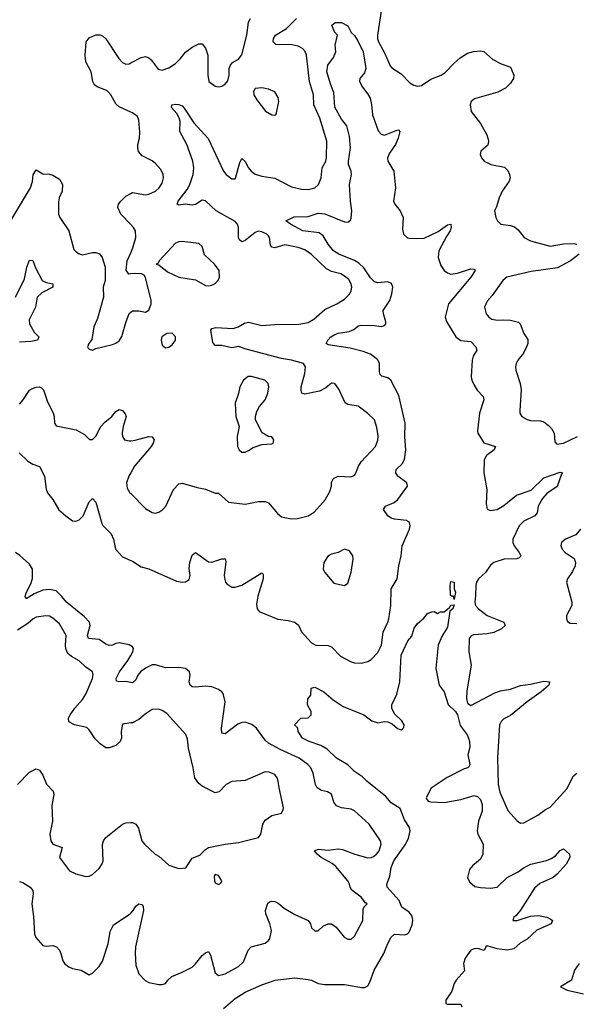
# Model space of a CAD drawing. Header units: inches. Extents: x 1834610 to 2027685, y 642842 to 774116.
# Tile 574 of 632: x 1989331 to 1992687, y 752484 to 758424. Entities that reach past the tile are written whole.
import ezdxf

# ---------------------------------------------------------------- set-up
doc = ezdxf.new("R2010")
doc.units = ezdxf.units.IN
doc.header["$MEASUREMENT"] = 0
doc.layers.add('B9785', color=7, linetype='Continuous')
doc.layers.add('B9795', color=7, linetype='Continuous')

msp = doc.modelspace()

# ---------------------------------------------------------------- linework, layer by layer
at = {"layer": 'B9785', "color": 5}
for points, elevation in [([(1990000, 757866.7), (1989930, 757898.2), (1989910, 757916.4), (1989879.3, 757970), (1989862, 757990), (1989850, 757999.4), (1989798.6, 758018.6), (1989781.7, 758030), (1989770.8, 758050.8), (1989761.4, 758110), (1989729.8, 758170), (1989725.6, 758210), (1989731.2, 758290), (1989750, 758314.6), (1989790, 758331.7), (1989813, 758333), (1989830, 758326.4), (1989850, 758308.4), (1989928.2, 758190), (1989950, 758165.3), (1989970, 758155.3), (1989990, 758157.3), (1990000, 758162.6)], 280), ([(1989270, 757198.8), (1989396.4, 757410), (1989407.7, 757447.7), (1989412.3, 757487.7), (1989430, 757518), (1989470, 757494), (1989510, 757492.7), (1989530, 757486.7), (1989570, 757461.3), (1989588.9, 757430), (1989585.8, 757390), (1989569.2, 757350), (1989564.2, 757324.2), (1989565.3, 757250), (1989572, 757230), (1989626, 757150), (1989658, 757038), (1989666.6, 757026.6), (1989690, 757010.7), (1989710, 757006), (1989770, 757019.3), (1989790, 757019.3), (1989812.3, 757012.3), (1989827.7, 756990), (1989845.5, 756930), (1989845.5, 756850), (1989833.4, 756810), (1989836.3, 756750), (1989799.3, 756620.7), (1989778, 756570), (1989765.2, 756494.8), (1989747.3, 756470), (1989738.8, 756450), (1989743, 756443), (1989750, 756436), (1989770, 756431), (1989790, 756441), (1989890, 756464.9), (1989910, 756473.4), (1989930, 756487.3), (1989946.7, 756513.3), (1989970, 756598), (1989990, 756651), (1990000, 756658.9)], 280), ([(1990000, 757187.9), (1989939.5, 757250), (1989921.6, 757290), (1989925.6, 757310), (1989939.5, 757330), (1989970, 757358.7), (1990000, 757375.5)], 280), ([(1990000, 756890.4), (1989989.4, 756889.4), (1989972.9, 756912.9), (1989978.4, 756970), (1990000, 757018.3)], 280), ([(1989305.8, 756750), (1989358.8, 756861.2), (1989374.7, 756930), (1989390, 756973.4), (1989410, 756970.6), (1989426.3, 756926.3), (1989466.9, 756850), (1989490, 756838.9), (1989530.4, 756830), (1989530.4, 756810), (1989464.1, 756775.9), (1989435.8, 756750), (1989425.5, 756690), (1989387.7, 756612.3), (1989389.4, 756590), (1989398.9, 756570), (1989418.1, 756538.1), (1989445.3, 756510), (1989438, 756490), (1989397.6, 756482.4), (1989330, 756479.1)], 260), ([(1989330, 756105.3), (1989352.2, 756130), (1989390, 756188.7), (1989402.8, 756197.2), (1989430, 756207.2), (1989450, 756208.2), (1989462.8, 756202.8), (1989474.9, 756190), (1989498.6, 756118.6), (1989531.5, 756051.5), (1989538.7, 756030), (1989540.5, 755990), (1989550, 755974.8), (1989670.3, 755950.3), (1989722.4, 755922.4), (1989751.6, 755891.6), (1989770, 755891.3), (1989790, 755911.3), (1989820.5, 755970), (1989843.6, 755996.4), (1989886, 756030), (1989910, 756059.3), (1989930, 756072.4), (1989950, 756066), (1989966.6, 756046.6), (1989972.8, 756030), (1989954.7, 755970), (1989948.5, 755931.5), (1989950.3, 755910), (1989963.1, 755890), (1989990, 755882.4), (1990000, 755883.6)], 260), ([(1989326.5, 755810), (1989379.7, 755759.7), (1989410, 755742.8), (1989450, 755728.4), (1989479.7, 755670), (1989490.9, 755590.9), (1989498.4, 755570), (1989531.3, 755530), (1989567.1, 755467.1), (1989609.1, 755430), (1989650, 755401.6), (1989670, 755398.2), (1989690, 755407.1), (1989712.7, 755430), (1989750, 755514.9), (1989770, 755536.3), (1989790, 755513.4), (1989825, 755385), (1989832.5, 755372.5), (1989883.2, 755323.2), (1989896.5, 755290), (1989908.7, 755230), (1989950, 755184), (1990000, 755161.6)], 240), ([(1990000, 755691), (1989987.9, 755670), (1989973.7, 755630), (1989978.3, 755598.3), (1989995.5, 755570), (1990000, 755565.5)], 260), ([(1990000, 754646.1), (1989990, 754652.3), (1989930, 754664.6), (1989910, 754661), (1989890, 754650.8), (1989870, 754649.1), (1989850, 754655.9), (1989810, 754684.7), (1989744.7, 754690), (1989739.4, 754710), (1989756, 754770), (1989752.2, 754790), (1989722.4, 754822.4), (1989612.2, 754910), (1989585.3, 754945.3), (1989550, 754978), (1989510, 754986.1), (1989470, 754983.2), (1989418.7, 754961.3), (1989369.7, 754929.7), (1989364.5, 754944.5), (1989370, 754967.3), (1989398.5, 755021.5), (1989407.8, 755052.2), (1989407.9, 755110), (1989390, 755138.9), (1989332.2, 755192.2), (1989306.2, 755210)], 240), ([(1990000, 754181.3), (1989950, 754173.2), (1989943.1, 754130), (1989944.9, 754090), (1989936.4, 754070), (1989910, 754044.7), (1989870, 754031.1), (1989850, 754031.3), (1989815.4, 754055.4), (1989786.2, 754086.2), (1989750, 754140.5), (1989734.6, 754154.5), (1989661.2, 754170), (1989627.7, 754187.7), (1989625.1, 754210), (1989634, 754230), (1989662.2, 754270), (1989710, 754322.4), (1989730, 754354.9), (1989769.7, 754450), (1989772.8, 754472.8), (1989769.5, 754490), (1989730, 754518.5), (1989690, 754556.4), (1989642.9, 754582.9), (1989621.4, 754601.4), (1989608.7, 754628.7), (1989606.3, 754650), (1989610.7, 754710), (1989570, 754779.7), (1989530, 754813.7), (1989510, 754825.7), (1989488.4, 754828.5), (1989430, 754819.2), (1989412.7, 754810), (1989379.5, 754780.5), (1989318.1, 754741.9)], 260), ([(1990000, 754425.2), (1989970, 754432.3), (1989929.8, 754429.8), (1989914.5, 754434.5), (1989912.6, 754450), (1989931.6, 754490), (1989982.3, 754557.7), (1990000, 754588.2)], 240), ([(1989317.2, 753810), (1989390, 753883.7), (1989430, 753903.8), (1989450, 753896.3), (1989454.9, 753890), (1989470, 753866.8), (1989492.9, 753812.9), (1989532.6, 753770), (1989535.6, 753750), (1989523.7, 753683.7), (1989529, 753590), (1989512.3, 753510), (1989518.3, 753470), (1989531.2, 753451.2), (1989586.8, 753430), (1989570.3, 753370), (1989630, 753290.4), (1989670, 753272), (1989730, 753255.5), (1989750, 753258), (1989770, 753268), (1989810, 753304), (1989828.1, 753331.9), (1989833.3, 753350), (1989830.9, 753449.1), (1989835.1, 753470), (1989849.8, 753490.2), (1989930, 753555.8), (1989950, 753571.1), (1989970, 753579.2), (1990000, 753581.3)], 260), ([(1989330, 753224.4), (1989350, 753219.3), (1989394, 753190), (1989410.3, 753170), (1989412.6, 753150), (1989403.2, 753090), (1989414.2, 753014.2), (1989419.6, 752910), (1989428.3, 752888.3), (1989470, 752838.4), (1989490, 752834.9), (1989530, 752838.4), (1989551.9, 752831.9), (1989570, 752810.8), (1989579.3, 752790), (1989590, 752746), (1989600.7, 752730), (1989626.8, 752710), (1989650, 752699.3), (1989701, 752690), (1989750, 752662.8), (1989770, 752673), (1989810, 752712.2), (1989830, 752745.5), (1989864.1, 752850), (1989876, 752924), (1989896.6, 752963.4), (1989996.3, 753030), (1990000, 753033.8)], 240)]:
    msp.add_lwpolyline(points, dxfattribs=dict(at, elevation=elevation))
at = {"layer": 'B9795', "color": 5}
for points, elevation in [([(1991511.3, 758490), (1991488, 758330), (1991488.8, 758308.8), (1991493.6, 758290), (1991530, 758224.2), (1991564.9, 758144.9), (1991573.7, 758133.7), (1991630, 758097.4), (1991683, 758043), (1991707.8, 758027.8), (1991730, 758023.5), (1991753, 758027), (1991810, 758064.3), (1991871.3, 758088.7), (1991895.1, 758104.9), (1991950, 758161.7), (1991987, 758193), (1992030, 758221.8), (1992067.5, 758232.5), (1992110, 758236.9), (1992130, 758231.8), (1992182.9, 758182.9), (1992230, 758159.7), (1992290, 758138), (1992309.7, 758090), (1992307.1, 758070), (1992290, 758040.2), (1992260.1, 758010), (1992213.1, 757986.9), (1992073, 757947), (1992052.6, 757930), (1992046, 757910), (1992052.4, 757870), (1992110, 757798), (1992148, 757730), (1992154, 757710), (1992157.1, 757690), (1992153.6, 757666.4), (1992110.7, 757630), (1992107.7, 757610), (1992114.8, 757590), (1992130.5, 757570.5), (1992170.5, 757550.5), (1992253.5, 757533.5), (1992274.7, 757514.7), (1992284.9, 757490), (1992288.5, 757470), (1992281.3, 757450), (1992239.6, 757390), (1992221.1, 757350), (1992205.5, 757294.5), (1992194, 757270), (1992201, 757230), (1992210.7, 757210.7), (1992230.7, 757190.7), (1992290, 757181.7), (1992313.7, 757173.7), (1992336.4, 757156.4), (1992372.2, 757110), (1992410.4, 757090), (1992530, 757057), (1992610, 757071.1), (1992673.7, 757073.7), (1992690.4, 757070)], 260), ([(1990000, 755565.5), (1990090, 755475.3), (1990130, 755450.4), (1990150, 755446.4), (1990170, 755452.4), (1990193.3, 755470), (1990211.1, 755490), (1990258, 755590), (1990290, 755623), (1990310, 755628.2), (1990401.1, 755601.1), (1990450, 755591.7), (1990510, 755568.4), (1990530, 755568.4), (1990590, 755512.9), (1990690, 755500.3), (1990770, 755518.3), (1990810, 755516.5), (1990830, 755508.5), (1990884.7, 755444.7), (1990910, 755425.7), (1990970, 755413.7), (1991005.8, 755414.2), (1991070, 755430.5), (1991106.3, 755453.7), (1991171.9, 755528.1), (1991201.5, 755578.5), (1991209.7, 755610), (1991210, 755631), (1991222.9, 755657.1), (1991250, 755670.3), (1991327.1, 755667.1), (1991346.5, 755673.5), (1991356.4, 755683.6), (1991373.5, 755730), (1991390, 755757.6), (1991475.6, 755850), (1991490, 755886.8), (1991492.5, 755912.5), (1991484.5, 755964.5), (1991469.8, 756009.8), (1991430, 756048.2), (1991371.7, 756091.7), (1991310, 756102), (1991292.3, 756112.3), (1991255.4, 756195.4), (1991230, 756229.3), (1991210, 756231.8), (1991177.5, 756202.5), (1991137.8, 756182.2), (1991050, 756165.1), (1991031.2, 756171.2), (1991027, 756187), (1991028.4, 756210), (1991049.2, 756290), (1991054.8, 756330), (1991041.3, 756350), (1990970, 756369.9), (1990910, 756379.9), (1990696.1, 756436.1), (1990650, 756452.4), (1990610, 756444.8), (1990550, 756457.8), (1990510, 756458.7), (1990496.2, 756476.2), (1990483.5, 756550), (1990490, 756560.5), (1990512.6, 756567.4), (1990618.3, 756561.7), (1990648.7, 756571.3), (1990686.1, 756593.9), (1990710, 756598.3), (1990790, 756578.2), (1990870, 756585), (1991013.6, 756586.4), (1991070, 756596.9), (1991103.6, 756616.4), (1991170, 756674.9), (1991243.7, 756710), (1991290, 756738.4), (1991320.5, 756770), (1991330, 756787.3), (1991333.3, 756810), (1991329.7, 756830), (1991315.8, 756855.8), (1991290, 756877.2), (1991266, 756890), (1991210, 756905.1), (1991180.6, 756920.6), (1991090, 757007.2), (1991050, 757035.3), (1991009.1, 757049.1), (1990930, 757064.8), (1990870, 757047.9), (1990850.9, 757050.9), (1990843.7, 757063.7), (1990836.3, 757110), (1990830, 757119.8), (1990820.3, 757130), (1990790, 757143.6), (1990770, 757147.6), (1990750, 757140.6), (1990690, 757090.8), (1990670, 757084), (1990656.6, 757096.6), (1990650.9, 757110), (1990650.5, 757170), (1990644.1, 757190), (1990630, 757206.5), (1990515.2, 757270), (1990450, 757330.8), (1990430, 757334.4), (1990390, 757309.9), (1990370, 757304.7), (1990329.1, 757310.9), (1990290, 757304.4), (1990279.5, 757310), (1990287, 757330), (1990339.8, 757400.2), (1990356.1, 757430), (1990377.5, 757490), (1990381.1, 757530), (1990374.9, 757570), (1990338.9, 757670), (1990296.5, 757750), (1990297.5, 757810), (1990291.4, 757831.4), (1990277.7, 757857.7), (1990246, 757894), (1990248.7, 757910), (1990270, 757913.4), (1990290, 757911.7), (1990310, 757903.7), (1990322.6, 757890), (1990381.6, 757801.6), (1990466.3, 757706.3), (1990559.4, 757510), (1990575.9, 757490), (1990610, 757464.7), (1990630, 757463.1), (1990632.7, 757467.3), (1990658.2, 757561.8), (1990670, 757586), (1990690, 757568.5), (1990709.3, 757530), (1990725.8, 757510), (1990750, 757492.9), (1990790, 757480.3), (1990870, 757468), (1990970, 757415.5), (1991030, 757401.5), (1991070, 757398.5), (1991109.8, 757410.2), (1991132.8, 757430), (1991148.3, 757470), (1991154.5, 757530), (1991176.1, 757570), (1991180.7, 757590), (1991182.7, 757690), (1991140.7, 757830), (1991103.7, 757910), (1991102.6, 757970), (1991079, 758050), (1991060.3, 758210), (1991051.4, 758231.4), (1991036.3, 758250), (1991010, 758264.5), (1990972.6, 758272.6), (1990874.6, 758274.6), (1990859.7, 758290), (1990861.2, 758310), (1990872.2, 758330), (1990938.5, 758370), (1991000.3, 758430)], 260), ([(1990000, 758162.6), (1990063.6, 758196.4), (1990090, 758201.5), (1990110, 758194), (1990122.6, 758182.6), (1990165.7, 758125.7), (1990190, 758119.5), (1990230, 758134), (1990270, 758160.3), (1990301, 758190), (1990330, 758227), (1990370, 758257.6), (1990410, 758278), (1990430, 758278), (1990451.7, 758251.7), (1990464.9, 758210), (1990464.9, 758090), (1990470.7, 758050), (1990510, 758022.4), (1990530, 758018), (1990550, 758023), (1990567.6, 758032.4), (1990584.8, 758055.2), (1990593.2, 758090), (1990594, 758130), (1990602, 758150), (1990614.6, 758165.4), (1990650, 758184.7), (1990670, 758211.3), (1990700.8, 758330), (1990710.7, 758409.3), (1990721.7, 758430)], 280), ([(1990000, 755161.6), (1990010, 755157.1), (1990063.1, 755123.1), (1990110.3, 755110.3), (1990276.7, 755036.7), (1990310, 755030.5), (1990330, 755033), (1990352.6, 755047.4), (1990357.7, 755070), (1990352.9, 755112.9), (1990356.1, 755150), (1990370, 755194), (1990390, 755210.6), (1990470, 755154.4), (1990490, 755152.3), (1990550, 755172), (1990570, 755170.7), (1990573.9, 755153.9), (1990564.2, 755070), (1990566.7, 755046.7), (1990571.1, 755031.1), (1990580.2, 755020.2), (1990610, 755000.3), (1990630, 754999.7), (1990670, 755013.2), (1990790, 755088), (1990799.6, 755079.6), (1990798.2, 755050), (1990766.8, 754946.8), (1990757.8, 754897.8), (1990761.7, 754870), (1990774.4, 754854.4), (1990886.7, 754806.7), (1990950, 754799.2), (1990990, 754788.9), (1991011, 754771), (1991030.2, 754730.2), (1991090, 754665.3), (1991116, 754650), (1991190, 754649.2), (1991210, 754641.2), (1991265, 754585), (1991330, 754550.2), (1991350, 754543.6), (1991390, 754541.7), (1991430, 754552.2), (1991450, 754564.9), (1991490, 754607.2), (1991512.9, 754650), (1991521.8, 754730), (1991550.6, 754790), (1991555.8, 754810), (1991567.5, 754890), (1991570.9, 754990), (1991605.7, 755050), (1991616.4, 755130), (1991630.8, 755190), (1991637.1, 755250), (1991680.7, 755350), (1991684.5, 755370), (1991681.2, 755390), (1991662.9, 755402.9), (1991590, 755409.8), (1991570, 755416.4), (1991550, 755431.3), (1991523.5, 755470), (1991536, 755490), (1991588.6, 755511.4), (1991610, 755529.2), (1991668.5, 755610), (1991664.7, 755630), (1991609.7, 755670), (1991597.7, 755690), (1991599.7, 755710), (1991636.1, 755743.9), (1991651, 755770), (1991658.2, 755830), (1991653, 755907), (1991654.1, 755990), (1991617.1, 756157.1), (1991569.4, 756250), (1991550, 756263.6), (1991513.6, 756273.6), (1991503.8, 756283.8), (1991499.7, 756299.7), (1991499.3, 756350), (1991490, 756371), (1991445.2, 756405.2), (1991402.3, 756422.3), (1991322.7, 756442.7), (1991190, 756461.6), (1991178, 756470), (1991187.8, 756490), (1991206.3, 756510), (1991230, 756524), (1991250, 756532.2), (1991317.5, 756542.5), (1991344.7, 756555.3), (1991370, 756574.3), (1991390, 756580.3), (1991470, 756579.7), (1991510, 756574), (1991530, 756578.9), (1991539.2, 756590), (1991538.3, 756601.7), (1991524.1, 756650), (1991522.5, 756670), (1991562.2, 756730), (1991575.2, 756770), (1991579.9, 756810), (1991572.1, 756832.1), (1991550, 756841.6), (1991490, 756836.2), (1991470, 756843.2), (1991445.7, 756865.7), (1991405.9, 756925.9), (1991375.1, 756955.1), (1991350, 756971.5), (1991255.1, 757010), (1991222.3, 757030), (1991190, 757069.8), (1991160.4, 757120.4), (1991137.2, 757137.2), (1991038.4, 757150), (1990962.7, 757190), (1990935.3, 757210), (1990985.1, 757234.9), (1991070, 757237.3), (1991130, 757256.6), (1991170, 757252.4), (1991290, 757205), (1991310, 757202.2), (1991324.9, 757215.1), (1991330, 757226), (1991333.2, 757270), (1991324.3, 757330), (1991318.4, 757430), (1991331.4, 757490), (1991329.2, 757510), (1991313.3, 757550), (1991312.5, 757570), (1991324.3, 757650), (1991319.2, 757719.2), (1991302.7, 757782.7), (1991270, 757824.2), (1991230, 757895.1), (1991225, 757985), (1991206.4, 758030), (1991182.7, 758110), (1991188.9, 758150), (1991223.5, 758196.5), (1991236, 758230), (1991233.2, 758270), (1991246, 758330), (1991229.7, 758349.7), (1991213.2, 758390), (1991233.6, 758406.4), (1991270, 758406.5), (1991310, 758386), (1991330, 758346.8), (1991350, 758327.7), (1991370, 758295.5), (1991400.7, 758230), (1991417.6, 758130), (1991410, 758103.7), (1991381, 758070), (1991380.5, 758050), (1991397, 758017), (1991430, 757974.4), (1991443.1, 757950), (1991452.7, 757912.7), (1991457.1, 757850), (1991492.6, 757752.6), (1991510, 757732.6), (1991530, 757727.1), (1991610, 757759.1), (1991617.5, 757757.5), (1991622.8, 757750), (1991612.8, 757710), (1991596, 757670), (1991560.4, 757619.6), (1991548.4, 757590), (1991550.2, 757570), (1991586.4, 757510), (1991597.2, 757410), (1991583.7, 757330), (1991593, 757310), (1991625.2, 757270), (1991642.3, 757230), (1991639.5, 757159.5), (1991645.2, 757130), (1991668.4, 757108.4), (1991690, 757103.2), (1991770, 757105.3), (1991853.2, 757146.8), (1991910, 757186), (1991930, 757190.4), (1991933.1, 757170), (1991926.9, 757150), (1991903.6, 757116.4), (1991858.3, 757030), (1991854.8, 756990), (1991870, 756941.3), (1991890.3, 756910), (1991910, 756895.8), (1991930, 756889.3), (1991970, 756894), (1992050, 756921.1), (1992070, 756919.1), (1992077.1, 756910), (1992051.4, 756870), (1991915.6, 756710), (1991895.3, 756630), (1991903.9, 756603.9), (1991960.6, 756510), (1991990, 756488.8), (1992050, 756482.8), (1992081.3, 756450), (1992086, 756430), (1992065.4, 756394.6), (1992058, 756370), (1992053.6, 756270), (1992056.8, 756250), (1992070, 756218.9), (1992089.6, 756189.6), (1992125.2, 756150), (1992129.3, 756130), (1992102.3, 756050), (1992090, 755942.8), (1992092.8, 755930), (1992130, 755871.3), (1992199.1, 755850), (1992192.4, 755830), (1992145.9, 755794.1), (1992132, 755768), (1992128.5, 755690), (1992147.1, 755590), (1992142.4, 755502.4), (1992150, 755470.4), (1992170, 755462.2), (1992210, 755470.1), (1992250, 755493.4), (1992325.2, 755554.8), (1992414.3, 755585.7), (1992490, 755659.7), (1992590, 755695.3), (1992606, 755690), (1992597.1, 755682.9), (1992571.8, 755608.2), (1992510, 755564.8), (1992483.9, 755536.1), (1992456.9, 755490), (1992450.3, 755450), (1992436.5, 755430), (1992370, 755399.2), (1992343.2, 755370), (1992303.5, 755290), (1992303.5, 755270), (1992312.2, 755250), (1992342, 755210), (1992351.8, 755190), (1992350, 755186), (1992342.3, 755177.7), (1992327.8, 755172.2), (1992250.8, 755169.3), (1992190, 755149.7), (1992170, 755133), (1992139.1, 755090), (1992097.3, 755050), (1992085.4, 755030), (1992080.5, 755010), (1992079.8, 754950), (1992074.3, 754910), (1992079.3, 754890), (1992096.3, 754870), (1992149.7, 754829.7), (1992250.4, 754790), (1992258, 754770), (1992235.6, 754750), (1992190, 754727.9), (1992150, 754718.7), (1992067.5, 754712.5), (1992053.7, 754706.3), (1992041.1, 754690), (1992039.5, 754610), (1992052.4, 754530), (1992025.7, 754374.3), (1992025.2, 754330), (1992030, 754301.6), (1992050, 754286.8), (1992195.8, 754364.2), (1992230, 754375.3), (1992290, 754385.3), (1992350, 754406.8), (1992410, 754414.6), (1992490, 754433.2), (1992526, 754430), (1992520.4, 754410), (1992475.8, 754370), (1992390, 754308.3), (1992290, 754225.7), (1992250, 754205.4), (1992234.6, 754190), (1992224.4, 754170), (1992211.4, 753971.4), (1992216.2, 753810), (1992224.7, 753764.7), (1992273.8, 753653.8), (1992330, 753590.7), (1992350, 753577.3), (1992370, 753579.1), (1992455, 753624.9), (1992500.1, 753659.9), (1992530, 753674.4), (1992630, 753783.1), (1992670, 753861.6), (1992690, 753878.4)], 240), ([(1990000, 757375.5), (1990010, 757381.1), (1990090, 757368), (1990110, 757370.3), (1990149.6, 757390), (1990171.1, 757410), (1990190, 757437.3), (1990198, 757470), (1990195.1, 757490), (1990180.7, 757520.7), (1990150, 757556.2), (1990130, 757573.3), (1990070, 757601.6), (1990047.8, 757627.8), (1990042.2, 757650), (1990043.1, 757670), (1990052.8, 757710), (1990054.5, 757745.5), (1990050, 757818), (1990040.3, 757840.3), (1990010, 757862.2), (1990000, 757866.7)], 280), ([(1990000, 757018.3), (1990012.9, 757047.1), (1990030.9, 757110), (1990029.7, 757150), (1990017.4, 757170), (1990000, 757187.9)], 280), ([(1992704.2, 757010), (1992652.7, 756970), (1992573.4, 756926.6), (1992415.5, 756904.5), (1992268.7, 756870), (1992244.4, 756850), (1992179.7, 756760.3), (1992150, 756726.6), (1992133.7, 756690), (1992143.1, 756650), (1992159.3, 756630), (1992178.2, 756618.2), (1992210, 756610.3), (1992250, 756613.4), (1992290, 756610.3), (1992338.2, 756598.2), (1992349.1, 756589.1), (1992370, 756530.5), (1992394.2, 756494.2), (1992393.6, 756470), (1992387.2, 756450), (1992367.4, 756412.6), (1992333.4, 756370), (1992323.6, 756350), (1992320.3, 756330), (1992321.5, 756310), (1992347.8, 756230), (1992354.9, 756190), (1992345.7, 756065.7), (1992346.7, 756050), (1992359.3, 756030), (1992390, 756012), (1992410, 756006), (1992470, 756003.7), (1992490, 755997.6), (1992517.7, 755977.7), (1992537.3, 755957.3), (1992553.4, 755930), (1992556.3, 755876.3), (1992570, 755863.8), (1992609, 755870), (1992693.5, 755910)], 260), ([(1990000, 756658.9), (1990010, 756666.8), (1990050, 756666.8), (1990090, 756658.8), (1990110, 756671), (1990123, 756710), (1990123.5, 756730), (1990089.3, 756869.3), (1990082, 756882), (1990066, 756890), (1990030, 756893.2), (1990000, 756890.4)], 280), ([(1990000, 755883.6), (1990026.9, 755886.9), (1990108.5, 755908.5), (1990130, 755906.8), (1990140.5, 755890), (1990135.8, 755870), (1990124.2, 755850), (1990022.4, 755730), (1990000, 755691)], 260), ([(1992712.9, 755350), (1992684.5, 755315.5), (1992620.7, 755290), (1992598.4, 755270), (1992594, 755250), (1992601.3, 755230), (1992620.5, 755210), (1992673.6, 755173.6), (1992681.1, 755150), (1992678.9, 755130), (1992664.2, 755095.8), (1992634, 755050), (1992626.8, 755030), (1992659.3, 754910), (1992660.5, 754890), (1992628, 754830), (1992627.3, 754810), (1992634, 754794), (1992650, 754782.8), (1992690, 754782.4)], 260), ([(1990560.4, 752459.6), (1990630, 752519.1), (1990690, 752556.8), (1990790, 752602), (1990870.5, 752630.5), (1990990, 752643.1), (1991070, 752634.9), (1991090, 752630.3), (1991130.3, 752610.3), (1991170, 752603.1), (1991290, 752603.8), (1991393.6, 752586.4), (1991410, 752586), (1991430, 752595.8), (1991442.8, 752617.2), (1991468, 752690), (1991525.4, 752790), (1991549.4, 752850.6), (1991570, 752888.7), (1991590, 752906.5), (1991650, 752902.5), (1991669.9, 752910.1), (1991679.9, 752920.1), (1991697.2, 752962.8), (1991701.3, 752990), (1991696.3, 753016.3), (1991679.5, 753039.5), (1991635.1, 753070), (1991619.5, 753110), (1991546, 753190), (1991544.2, 753210), (1991562.3, 753257.7), (1991571.1, 753310), (1991585.7, 753350), (1991654.5, 753445.5), (1991675.7, 753484.3), (1991684.8, 753530), (1991681, 753550), (1991650, 753597.6), (1991625.2, 753665.2), (1991570, 753700.5), (1991537.4, 753737.4), (1991423.6, 753830), (1991397, 753857), (1991350, 753889.6), (1991309.7, 753929.7), (1991240.9, 753970), (1991183.8, 754023.8), (1991146.5, 754046.5), (1991075.3, 754070), (1991035.3, 754090), (1991009, 754130), (1991008, 754150), (1990988, 754170), (1991026, 754210), (1991070, 754212), (1991088, 754230), (1991088, 754250), (1991066, 754290), (1991067.3, 754327.3), (1991086, 754350), (1991088.4, 754391.6), (1991110, 754398), (1991164.7, 754370), (1991221.7, 754321.7), (1991281.1, 754281.1), (1991406, 754230), (1991454.6, 754194.6), (1991490, 754183.1), (1991530, 754190.3), (1991550, 754187.7), (1991576.4, 754176.4), (1991608.2, 754148.2), (1991630, 754140.7), (1991636.2, 754143.8), (1991646.3, 754153.7), (1991649.4, 754170), (1991634.7, 754194.8), (1991590, 754236), (1991574, 754270), (1991575.1, 754290), (1991604.5, 754355.5), (1991623.5, 754430), (1991631.6, 754590), (1991670, 754677.3), (1991695.5, 754704.5), (1991710, 754754), (1991730, 754782), (1991767.2, 754812.8), (1991790, 754842), (1991812.7, 754852.7), (1991830, 754854), (1991850, 754842), (1991868.9, 754851.1), (1991890, 754851.3), (1991922, 754878), (1991930, 754892), (1991950, 754894), (1991942, 754870), (1991924.7, 754855.3), (1991910, 754759), (1991876.7, 754703.3), (1991854.4, 754650), (1991840.4, 754510), (1991859.6, 754410), (1991890, 754368.5), (1991913.8, 754293.8), (1991957.8, 754250), (1991970, 754231.4), (1991986, 754166), (1992028.4, 754110), (1992035.8, 754090), (1992042.4, 754070), (1992045.2, 754034.8), (1992031.8, 753988.2), (1992044, 753930), (1992041, 753919), (1992032, 753910), (1992010, 753905.2), (1991907.9, 753852.1), (1991811.6, 753788.4), (1991782, 753730), (1991783.6, 753723.6), (1991794, 753710), (1991810, 753706), (1991890, 753701), (1991990, 753718.8), (1992070, 753743), (1992090, 753738), (1992110, 753720.4), (1992119.3, 753690), (1992118.2, 753650), (1992097.3, 753590), (1992088.5, 753530), (1992093.1, 753510), (1992124.7, 753450), (1992122.8, 753390), (1992110, 753359.7), (1992060.3, 753319.7), (1992042.9, 753297.1), (1992030.3, 753250), (1992042.2, 753222.2), (1992075.9, 753195.9), (1992108.8, 753188.8), (1992170, 753185.5), (1992210, 753191.5), (1992269.8, 753250), (1992335.9, 753284.1), (1992372.3, 753310), (1992413.2, 753330), (1992507.7, 753352.3), (1992535.5, 753364.5), (1992560.5, 753379.5), (1992590, 753412), (1992610, 753422), (1992646, 753390), (1992647.7, 753370), (1992625.5, 753330), (1992572.2, 753270), (1992548, 753250), (1992467.1, 753212.9), (1992434.2, 753185.8), (1992350, 753052.8), (1992322.8, 753017.3), (1992310.7, 753010), (1992304, 752990), (1992330, 752988.9), (1992410, 753015.2), (1992459.6, 753019.6), (1992510, 753010.3), (1992530, 752999.1), (1992542.8, 752990), (1992534.8, 752970), (1992448.4, 752931.6), (1992390, 752876.9), (1992347.7, 752852.3), (1992310, 752818.7), (1992269.9, 752809.9), (1992210, 752819.3), (1992150, 752837), (1992140.7, 752830), (1992130.2, 752809.8), (1992090, 752821.6), (1992070, 752819.4), (1992050.1, 752809.9), (1992016.9, 752763.1), (1992006.5, 752730), (1992013, 752687), (1991962.6, 752630), (1991950, 752609.6), (1991935.5, 752564.5), (1991900.4, 752510), (1991900.7, 752490), (1991910, 752485.3), (1991990, 752484.7), (1991996.3, 752470)], 220), ([(1990000, 754588.2), (1990012.7, 754610), (1990017, 754630), (1990010, 754639.8), (1990000, 754646.1)], 240), ([(1990000, 753033.8), (1990015.6, 753050), (1990030, 753077.3), (1990050, 753090.8), (1990066.8, 753086.8), (1990074.4, 753074.4), (1990078, 753050), (1990029.4, 752830), (1990026.3, 752790), (1990030, 752721), (1990050, 752667.3), (1990087.5, 752627.5), (1990110, 752615.8), (1990170, 752604.4), (1990190, 752604.4), (1990210, 752610.5), (1990223, 752630), (1990247.1, 752652.9), (1990310, 752677.6), (1990370, 752709.2), (1990391, 752729), (1990430, 752779.6), (1990450, 752794.9), (1990470, 752802), (1990481.2, 752781.2), (1990510, 752674), (1990530, 752657.1), (1990570, 752668.7), (1990650, 752711.8), (1990679.8, 752740.2), (1990708.4, 752810), (1990726, 752830), (1990810, 752852.9), (1990830, 752868.7), (1990838.1, 752881.9), (1990848.5, 752930), (1990839.5, 752970), (1990814.7, 753030), (1990812.6, 753050), (1990825.9, 753094.1), (1990836.6, 753103.4), (1990850, 753107), (1990870, 753104.6), (1990890, 753094.3), (1990925.2, 753065.2), (1990990, 753026.3), (1991070.4, 752990.4), (1991084, 752970), (1991090, 752944.7), (1991110, 752927.7), (1991130, 752927.7), (1991163.3, 752956.7), (1991189.6, 752970.4), (1991210, 752970.4), (1991238, 752950), (1991287.7, 752890), (1991310, 752876.3), (1991330, 752877.3), (1991350, 752894.8), (1991398.7, 752990), (1991401.3, 753058.7), (1991407.9, 753072.1), (1991426, 753090), (1991416, 753096), (1991389.6, 753130), (1991333.4, 753173.4), (1991322.6, 753190), (1991319.1, 753210), (1991308.5, 753230), (1991236.4, 753316.4), (1991214.2, 753334.2), (1991147.8, 753370), (1991124.1, 753390), (1991108.8, 753410), (1991130, 753419.3), (1991190, 753414.8), (1991250, 753421.3), (1991277.3, 753417.3), (1991351, 753389), (1991430, 753368), (1991450, 753369), (1991464.7, 753375.3), (1991483, 753390), (1991497.6, 753410), (1991510.8, 753450.8), (1991506, 753470), (1991436.9, 753570), (1991350, 753651.1), (1991330, 753661.7), (1991270, 753668.7), (1991241.1, 753681.1), (1991224.2, 753704.2), (1991210, 753752.8), (1991187, 753767), (1991150, 753773.2), (1991124.4, 753790), (1991113.7, 753810), (1991099.2, 753879.3), (1991085.6, 753910), (1991068.9, 753930), (1991016.4, 753970), (1990901.8, 754021.8), (1990830, 754059.8), (1990810, 754077.8), (1990758.7, 754150), (1990730, 754172), (1990690, 754187.1), (1990670, 754185), (1990646.5, 754173.5), (1990570, 754115.1), (1990550, 754119.3), (1990546.8, 754150), (1990569.8, 754309.8), (1990558.2, 754358.2), (1990549.7, 754370), (1990530, 754383.5), (1990490, 754399.6), (1990450, 754403.9), (1990390, 754396.5), (1990370, 754398.7), (1990358, 754410), (1990353.3, 754430), (1990359.1, 754470), (1990354.8, 754490), (1990330, 754509), (1990290, 754516.2), (1990210, 754514.9), (1990150, 754532.5), (1990130, 754531.2), (1990090, 754511.7), (1990059.4, 754490), (1990042.8, 754470), (1990030, 754442.6), (1990010, 754422.8), (1990000, 754425.2)], 240), ([(1990000, 753581.3), (1990010, 753582), (1990030, 753570.4), (1990047, 753547), (1990067.2, 753470), (1990083, 753450), (1990147.7, 753390), (1990170, 753378), (1990230, 753323), (1990290, 753302.8), (1990331.9, 753308.1), (1990370, 753366), (1990417, 753383), (1990450, 753418.8), (1990470, 753430.6), (1990569.7, 753450.3), (1990650, 753460.7), (1990770, 753491), (1990785.2, 753510), (1990796, 753570), (1990810, 753596), (1990850, 753622.8), (1990910, 753638), (1990920.2, 753659.8), (1990922, 753670), (1990894.7, 753790), (1990889.6, 753830), (1990883.6, 753850), (1990869.5, 753870), (1990835.2, 753884.8), (1990810, 753887.6), (1990690, 753834.5), (1990610, 753827.8), (1990576.3, 753810), (1990533.9, 753766.1), (1990510, 753759.6), (1990430, 753799.6), (1990410, 753816.2), (1990386.4, 753850), (1990377.2, 753910), (1990347.8, 754030), (1990342.8, 754082.8), (1990332.2, 754112.2), (1990218, 754238), (1990190, 754257.4), (1990170, 754265.1), (1990130, 754262.4), (1990086.4, 754233.6), (1990050, 754202), (1990010, 754182.9), (1990000, 754181.3)], 260), ([(1992703.8, 752730), (1992674.9, 752690), (1992657.3, 752630), (1992590.7, 752590), (1992630.8, 752570), (1992730, 752546.9)], 240)]:
    msp.add_lwpolyline(points, dxfattribs=dict(at, elevation=elevation))
for points, elevation in [([(1990790, 758011.8), (1990750, 758008.7), (1990740.7, 757990), (1990743, 757970), (1990759.9, 757939.9), (1990812.5, 757872.5), (1990850, 757850.8), (1990870, 757847.3), (1990875.3, 757850), (1990878.6, 757861.4), (1990893.5, 757930), (1990890, 757954), (1990870, 757989.2), (1990830, 758004.5)], 280), ([(1990310, 757085.1), (1990290, 757083), (1990270, 757074.7), (1990171, 756970), (1990164.7, 756955.3), (1990154, 756950), (1990170, 756944.7), (1990222, 756902), (1990290, 756870.4), (1990390, 756854.9), (1990450, 756820.5), (1990470, 756818), (1990490, 756821.6), (1990510, 756833.4), (1990530, 756854.8), (1990535.8, 756870), (1990532.6, 756910), (1990505.6, 756950), (1990445.6, 757005.6), (1990430, 757055.3), (1990410, 757072.7)], 280), ([(1990250, 756533.3), (1990218, 756530), (1990187.3, 756510), (1990183.8, 756490), (1990190, 756461), (1990210, 756444), (1990230, 756447.7), (1990250, 756461.6), (1990269.5, 756490), (1990269.4, 756510)], 280), ([(1990727.6, 756272.4), (1990708.2, 756271.8), (1990679.5, 756250), (1990658, 756210), (1990650, 756168), (1990630.7, 756110), (1990634.8, 756030), (1990654, 755970), (1990642.8, 755910), (1990644.9, 755850), (1990654.8, 755830), (1990670, 755814.8), (1990690, 755814), (1990710, 755824.9), (1990737.5, 755842.5), (1990790, 755861), (1990850, 755864.7), (1990858, 755870), (1990862, 755890), (1990850, 755908), (1990830, 755908.7), (1990792.3, 755932.3), (1990752, 756010), (1990751.8, 756030), (1990760.1, 756059.9), (1990776.2, 756090), (1990810, 756131), (1990827, 756170), (1990833.3, 756210), (1990829.5, 756230), (1990809, 756250)], 280), ([(1991290, 755229), (1991250, 755209), (1991210, 755199), (1991190, 755189), (1991164, 755150), (1991161, 755110), (1991171.3, 755090), (1991225.5, 755025.5), (1991290, 755010.8), (1991310, 755024.7), (1991329.5, 755090.5), (1991340.9, 755170), (1991339.3, 755190), (1991319.3, 755219.3)], 260), ([(1991950, 754926), (1991946, 754946), (1991934, 754946), (1991927.3, 754952.7), (1991926, 755010), (1991930, 755034), (1991950.7, 755030), (1991951, 754991), (1991958, 754970)], 220), ([(1990510, 753268), (1990503.5, 753256.5), (1990504.9, 753230), (1990510, 753218), (1990530, 753206.8), (1990544, 753216), (1990549, 753230), (1990530, 753261.2)], 260)]:
    msp.add_lwpolyline(points, close=True, dxfattribs=dict(at, elevation=elevation))

doc.saveas('drawing.dxf')
